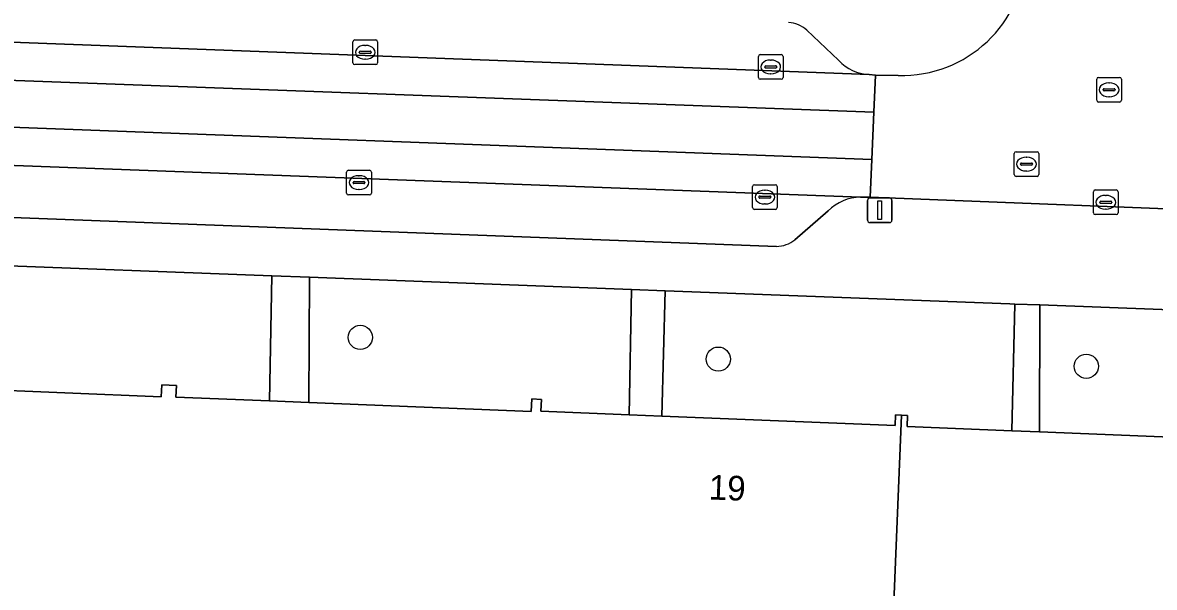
# Model space of a CAD drawing. Extents: x 160732 to 162107, y 387428 to 388479.
# Drawn here: x 161520.33 to 161566.15, y 387731.51 to 387754.39 of the extents above; entities that cross this region are included whole.
import ezdxf

# ---------------------------------------------------------------- set-up
doc = ezdxf.new("R2010")
doc.units = 0
for name, color, linetype in [('IMGEO_Boom', 7, 'Continuous'), ('IMGEO_Groenvoorziening', 7, 'Continuous'), ('IMGEO_Kolk', 7, 'Continuous'), ('IMGEO_Lichtmast', 7, 'Continuous'), ('IMGEO_Pand', 7, 'Continuous'), ('IMGEO_Pand_nummerreeks', 7, 'Continuous'), ('IMGEO_Parkeervlak_open', 7, 'Continuous'), ('IMGEO_Rijbaan_lokaal_gesloten', 7, 'Continuous'), ('IMGEO_Rijbaan_lokaal_open', 7, 'Continuous'), ('IMGEO_Rioolput', 7, 'Continuous'), ('IMGEO_Voetpad_open', 7, 'Continuous')]:
    doc.layers.add(name, color=color, linetype=linetype)

msp = doc.modelspace()

# ---------------------------------------------------------------- linework, layer by layer
at = {"layer": 'IMGEO_Boom'}
for centre in [(161533.998, 387741.637), (161548.496, 387740.757), (161563.396, 387740.465)]:
    msp.add_circle(centre, 0.489, dxfattribs=at)
at = {"layer": 'IMGEO_Groenvoorziening'}
for points in [[(161525.941, 387739.229), (161525.961, 387739.71), (161526.555, 387739.686), (161526.536, 387739.217), (161530.321, 387739.062), (161530.421, 387744.128), (161518.354, 387744.585), (161518.123, 387739.549)], [(161544.979, 387743.577), (161531.936, 387744.071), (161531.92, 387738.997), (161540.92, 387738.628), (161540.941, 387739.142), (161541.335, 387739.126), (161541.315, 387738.65), (161544.882, 387738.504)], [(161556.16, 387738.476), (161556.142, 387738.024), (161560.377, 387737.851), (161560.505, 387742.99), (161560.299, 387742.998), (161546.34, 387743.526), (161546.215, 387738.449), (161555.652, 387738.063), (161555.669, 387738.496), (161555.914, 387738.486)], [(161570.46, 387737.438), (161570.48, 387737.922), (161571.04, 387737.899), (161571.022, 387737.448), (161574.647, 387737.3), (161574.808, 387742.475), (161571.049, 387742.591), (161561.511, 387742.952), (161561.499, 387737.805)]]:
    msp.add_lwpolyline(points, close=True, dxfattribs=at)
at = {"layer": 'IMGEO_Kolk'}
for p, q in [((161533.7, 387752.765), (161533.7, 387753.617)), ((161533.775, 387753.691), (161534.627, 387753.691)), ((161534.188, 387753.471), (161534.213, 387753.471)), ((161534.701, 387753.617), (161534.701, 387752.765)), ((161533.959, 387753.185), (161533.959, 387753.197)), ((161534.397, 387753.148), (161533.999, 387753.148)), ((161534.002, 387753.234), (161534.4, 387753.234)), ((161534.211, 387752.911), (161534.186, 387752.911)), ((161534.443, 387753.197), (161534.443, 387753.185)), ((161550.118, 387752.171), (161550.118, 387753.023)), ((161550.193, 387753.097), (161551.045, 387753.097)), ((161550.606, 387752.877), (161550.631, 387752.877)), ((161551.119, 387753.023), (161551.119, 387752.171)), ((161534.627, 387752.691), (161533.775, 387752.691)), ((161550.377, 387752.591), (161550.377, 387752.603)), ((161550.815, 387752.554), (161550.417, 387752.554)), ((161550.42, 387752.64), (161550.818, 387752.64)), ((161550.861, 387752.603), (161550.861, 387752.591)), ((161551.045, 387752.097), (161550.193, 387752.097)), ((161550.629, 387752.317), (161550.604, 387752.317)), ((161533.445, 387747.485), (161533.445, 387748.337)), ((161533.52, 387748.411), (161534.372, 387748.411)), ((161534.446, 387748.337), (161534.446, 387747.485)), ((161533.704, 387747.905), (161533.704, 387747.917)), ((161534.142, 387747.868), (161533.744, 387747.868)), ((161533.747, 387747.954), (161534.145, 387747.954)), ((161533.933, 387748.191), (161533.958, 387748.191)), ((161534.188, 387747.917), (161534.188, 387747.905)), ((161549.958, 387747.823), (161550.81, 387747.823)), ((161534.372, 387747.411), (161533.52, 387747.411)), ((161533.956, 387747.631), (161533.931, 387747.631)), ((161549.883, 387746.897), (161549.883, 387747.749)), ((161550.185, 387747.366), (161550.583, 387747.366)), ((161550.371, 387747.603), (161550.396, 387747.603)), ((161550.884, 387747.749), (161550.884, 387746.897)), ((161563.684, 387746.686), (161563.684, 387747.538)), ((161563.759, 387747.612), (161564.611, 387747.612)), ((161564.172, 387747.392), (161564.197, 387747.392)), ((161564.685, 387747.538), (161564.685, 387746.686)), ((161550.142, 387747.317), (161550.142, 387747.329)), ((161550.58, 387747.28), (161550.182, 387747.28)), ((161550.394, 387747.043), (161550.369, 387747.043)), ((161550.626, 387747.329), (161550.626, 387747.317)), ((161563.943, 387747.106), (161563.943, 387747.118)), ((161564.381, 387747.069), (161563.983, 387747.069)), ((161563.986, 387747.155), (161564.384, 387747.155)), ((161564.427, 387747.118), (161564.427, 387747.106)), ((161550.81, 387746.823), (161549.958, 387746.823)), ((161564.611, 387746.612), (161563.759, 387746.612)), ((161564.195, 387746.832), (161564.17, 387746.832))]:
    msp.add_line(p, q, dxfattribs=at)
for points in [[(161533.7, 387752.765), (161533.7, 387753.617)], [(161533.775, 387753.691), (161534.627, 387753.691)], [(161534.701, 387753.617), (161534.701, 387752.765)], [(161550.118, 387752.171), (161550.118, 387753.023)], [(161550.193, 387753.097), (161551.045, 387753.097)], [(161551.119, 387753.023), (161551.119, 387752.171)], [(161534.627, 387752.691), (161533.775, 387752.691)], [(161551.045, 387752.097), (161550.193, 387752.097)], [(161533.445, 387747.485), (161533.445, 387748.337)], [(161533.52, 387748.411), (161534.372, 387748.411)], [(161534.446, 387748.337), (161534.446, 387747.485)], [(161549.958, 387747.823), (161550.81, 387747.823)], [(161534.372, 387747.411), (161533.52, 387747.411)], [(161549.883, 387746.897), (161549.883, 387747.749)], [(161550.884, 387747.749), (161550.884, 387746.897)], [(161563.684, 387746.686), (161563.684, 387747.538)], [(161563.759, 387747.612), (161564.611, 387747.612)], [(161564.685, 387747.538), (161564.685, 387746.686)], [(161550.81, 387746.823), (161549.958, 387746.823)], [(161564.611, 387746.612), (161563.759, 387746.612)]]:
    msp.add_lwpolyline(points, dxfattribs=at)
for centre, radius, start, end in [((161533.777, 387753.615), 0.0765, 91.552, 178.448), ((161533.777, 387753.615), 0.0765, 91.552, 178.448), ((161534.625, 387753.615), 0.0765, 1.552, 88.448), ((161534.625, 387753.615), 0.0765, 1.552, 88.448), ((161533.999, 387753.194), 0.0403, 85.8775, 175.7526), ((161533.996, 387753.184), 0.0366, 178.938, 274.7102), ((161534.4, 387753.191), 0.043, 264.8664, 352.4533), ((161534.404, 387753.196), 0.0386, 1.7309, 96.639), ((161550.195, 387753.021), 0.0765, 91.552, 178.448), ((161550.195, 387753.021), 0.0765, 91.552, 178.448), ((161551.043, 387753.021), 0.0765, 1.552, 88.448), ((161551.043, 387753.021), 0.0765, 1.552, 88.448), ((161533.777, 387752.767), 0.0765, 181.552, 268.448), ((161533.777, 387752.767), 0.0765, 181.552, 268.448), ((161534.625, 387752.767), 0.0765, 271.552, 358.448), ((161534.625, 387752.767), 0.0765, 271.552, 358.448), ((161550.417, 387752.6), 0.0403, 85.8775, 175.7526), ((161550.414, 387752.59), 0.0366, 178.938, 274.7102), ((161550.818, 387752.597), 0.043, 264.8664, 352.4533), ((161550.822, 387752.602), 0.0386, 1.7309, 96.639), ((161550.195, 387752.173), 0.0765, 181.552, 268.448), ((161550.195, 387752.173), 0.0765, 181.552, 268.448), ((161551.043, 387752.173), 0.0765, 271.552, 358.448), ((161551.043, 387752.173), 0.0765, 271.552, 358.448), ((161533.522, 387748.335), 0.0765, 91.552, 178.448), ((161533.522, 387748.335), 0.0765, 91.552, 178.448), ((161534.37, 387748.335), 0.0765, 1.552, 88.448), ((161534.37, 387748.335), 0.0765, 1.552, 88.448), ((161533.744, 387747.914), 0.0403, 85.8775, 175.7526), ((161533.741, 387747.904), 0.0366, 178.938, 274.7102), ((161534.145, 387747.911), 0.043, 264.8664, 352.4533), ((161534.149, 387747.916), 0.0386, 1.7309, 96.639), ((161549.96, 387747.747), 0.0765, 91.552, 178.448), ((161549.96, 387747.747), 0.0765, 91.552, 178.448), ((161550.808, 387747.747), 0.0765, 1.552, 88.448), ((161550.808, 387747.747), 0.0765, 1.552, 88.448), ((161533.522, 387747.487), 0.0765, 181.552, 268.448), ((161533.522, 387747.487), 0.0765, 181.552, 268.448), ((161534.37, 387747.487), 0.0765, 271.552, 358.448), ((161534.37, 387747.487), 0.0765, 271.552, 358.448), ((161550.182, 387747.326), 0.0403, 85.8775, 175.7526), ((161550.587, 387747.328), 0.0386, 1.7309, 96.639), ((161563.761, 387747.536), 0.0765, 91.552, 178.448), ((161563.761, 387747.536), 0.0765, 91.552, 178.448), ((161564.609, 387747.536), 0.0765, 1.552, 88.448), ((161564.609, 387747.536), 0.0765, 1.552, 88.448), ((161549.96, 387746.899), 0.0765, 181.552, 268.448), ((161549.96, 387746.899), 0.0765, 181.552, 268.448), ((161550.179, 387747.316), 0.0366, 178.938, 274.7102), ((161550.583, 387747.323), 0.043, 264.8664, 352.4533), ((161550.808, 387746.899), 0.0765, 271.552, 358.448), ((161550.808, 387746.899), 0.0765, 271.552, 358.448), ((161563.983, 387747.115), 0.0403, 85.8775, 175.7526), ((161563.98, 387747.105), 0.0366, 178.938, 274.7102), ((161564.384, 387747.112), 0.043, 264.8664, 352.4533), ((161564.388, 387747.117), 0.0386, 1.7309, 96.639), ((161563.761, 387746.688), 0.0765, 181.552, 268.448), ((161563.761, 387746.688), 0.0765, 181.552, 268.448), ((161564.609, 387746.688), 0.0765, 271.552, 358.448), ((161564.609, 387746.688), 0.0765, 271.552, 358.448)]:
    msp.add_arc(centre, radius, start, end, dxfattribs=at)
for centre, major_axis, ratio, start_param, end_param in [((161534.187, 387753.191), (-0.387, 0.002), 0.722429, 4.712389, 7.853982), ((161534.212, 387753.191), (-0.39, 0.002), 0.717154, 1.570796, 4.712389), ((161550.605, 387752.597), (-0.387, 0.002), 0.722429, 4.712389, 7.853982), ((161550.63, 387752.597), (-0.39, 0.002), 0.717154, 1.570796, 4.712389), ((161533.932, 387747.911), (-0.387, 0.002), 0.722429, 4.712389, 7.853982), ((161533.957, 387747.911), (-0.39, 0.002), 0.717154, 1.570796, 4.712389), ((161550.37, 387747.323), (-0.387, 0.002), 0.722429, 4.712389, 7.853982), ((161550.395, 387747.323), (-0.39, 0.002), 0.717154, 1.570796, 4.712389), ((161564.171, 387747.112), (-0.387, 0.002), 0.722429, 4.712389, 7.853982), ((161564.196, 387747.112), (-0.39, 0.002), 0.717154, 1.570796, 4.712389)]:
    msp.add_ellipse(centre, major_axis=major_axis, ratio=ratio, start_param=start_param, end_param=end_param, dxfattribs=at)
at = {"layer": 'IMGEO_Lichtmast'}
for p, q in [((161554.537, 387746.391), (161554.537, 387747.191)), ((161554.537, 387747.191), (161554.537, 387746.391)), ((161554.637, 387747.291), (161555.427, 387747.291)), ((161555.427, 387747.291), (161554.637, 387747.291)), ((161555.527, 387747.191), (161555.527, 387746.391)), ((161555.527, 387746.391), (161555.527, 387747.191)), ((161555.427, 387746.291), (161554.637, 387746.291)), ((161554.637, 387746.291), (161555.427, 387746.291))]:
    msp.add_line(p, q, dxfattribs=at)
msp.add_lwpolyline([(161554.957, 387747.166), (161555.107, 387747.166), (161555.107, 387746.416), (161554.957, 387746.416), (161554.957, 387747.166)], dxfattribs=at)
for centre, start, end in [((161554.637, 387747.191), 90, 180), ((161554.637, 387747.191), 90, 180), ((161555.427, 387747.191), 0, 90), ((161555.427, 387747.191), 360, 90), ((161554.637, 387746.391), 180, 270), ((161554.637, 387746.391), 180, 270), ((161555.427, 387746.391), 270, 0), ((161555.427, 387746.391), 270, 0)]:
    msp.add_arc(centre, 0.1, start, end, dxfattribs=at)
at = {"layer": 'IMGEO_Pand'}
for points in [[(161515.444, 387739.659), (161513.139, 387739.753), (161511.556, 387739.818), (161511.575, 387740.284), (161511.315, 387740.294), (161510.071, 387709.911), (161554.67, 387708.091), (161555.914, 387738.486), (161555.669, 387738.496), (161555.652, 387738.063), (161546.215, 387738.449), (161544.882, 387738.504), (161541.315, 387738.65), (161541.335, 387739.126), (161540.941, 387739.142), (161540.92, 387738.628), (161531.92, 387738.997), (161530.321, 387739.062), (161526.536, 387739.217), (161526.555, 387739.686), (161525.961, 387739.71), (161525.941, 387739.229), (161518.123, 387739.549)], [(161587.076, 387737.164), (161586.754, 387737.177), (161586.739, 387736.805), (161586.461, 387736.816), (161576.011, 387737.244), (161574.647, 387737.3), (161571.022, 387737.448), (161571.04, 387737.899), (161570.48, 387737.922), (161570.46, 387737.438), (161561.499, 387737.805), (161560.377, 387737.851), (161556.142, 387738.024), (161556.16, 387738.476), (161555.914, 387738.486), (161554.67, 387708.091), (161554.96, 387708.079), (161554.553, 387698.101), (161554.552, 387698.086), (161556.296, 387698.015), (161558.225, 387697.937), (161558.226, 387697.966), (161558.633, 387707.929), (161585.834, 387706.819)]]:
    msp.add_lwpolyline(points, close=True, dxfattribs=at)
at = {"layer": 'IMGEO_Parkeervlak_open'}
for points in [[(161514.136, 387753.813), (161554.602, 387752.285)], [(161553.365, 387752.866), (161552.08, 387754.089)], [(161554.256, 387747.323), (161513.854, 387748.836)], [(161517.053, 387746.602), (161550.851, 387745.326)], [(161551.592, 387745.593), (161552.95, 387746.769)]]:
    msp.add_lwpolyline(points, dxfattribs=at)
for centre, radius, start, end in [((161551.285, 387753.209), 1.186, 47.8816, 87.3737), ((161554.72, 387754.143), 1.862, 223.3065, 266.376), ((161554.288, 387745.431), 1.892, 90.967, 135.006), ((161550.837, 387746.527), 1.201, 270.667, 308.9636)]:
    msp.add_arc(centre, radius, start, end, dxfattribs=at)
at = {"layer": 'IMGEO_Rijbaan_lokaal_gesloten'}
for points in [[(161513.813, 387752.284), (161554.792, 387750.763), (161554.854, 387752.262), (161554.602, 387752.285), (161514.136, 387753.813), (161513.88, 387753.813)], [(161513.73, 387750.391), (161554.713, 387748.842), (161554.792, 387750.763), (161513.813, 387752.284)], [(161513.662, 387748.851), (161513.854, 387748.836), (161554.256, 387747.323), (161554.65, 387747.315), (161554.713, 387748.842), (161513.73, 387750.391)]]:
    msp.add_lwpolyline(points, close=True, dxfattribs=at)
at = {"layer": 'IMGEO_Rijbaan_lokaal_open'}
msp.add_lwpolyline([(161555.784, 387752.253), (161554.854, 387752.262), (161554.792, 387750.763), (161554.713, 387748.842), (161554.65, 387747.315), (161571.102, 387746.674), (161573.944, 387746.619), (161573.947, 387748.142), (161574.02, 387750.026), (161574.08, 387751.558), (161573.032, 387751.617)], dxfattribs=at)
msp.add_arc((161555.921, 387757.298), 5.047, 268.4446, 358.0226, dxfattribs=at)
at = {"layer": 'IMGEO_Rioolput'}
for p, q in [((161563.819, 387751.246), (161563.819, 387752.098)), ((161563.894, 387752.172), (161564.746, 387752.172)), ((161564.307, 387751.952), (161564.332, 387751.952)), ((161564.82, 387752.098), (161564.82, 387751.246)), ((161564.078, 387751.666), (161564.078, 387751.678)), ((161564.516, 387751.629), (161564.118, 387751.629)), ((161564.121, 387751.715), (161564.519, 387751.715)), ((161564.562, 387751.678), (161564.562, 387751.666)), ((161564.746, 387751.172), (161563.894, 387751.172)), ((161564.33, 387751.392), (161564.305, 387751.392)), ((161560.475, 387748.234), (161560.475, 387749.086)), ((161560.55, 387749.16), (161561.402, 387749.16)), ((161560.963, 387748.94), (161560.988, 387748.94)), ((161561.476, 387749.086), (161561.476, 387748.234)), ((161560.734, 387748.654), (161560.734, 387748.666)), ((161561.172, 387748.617), (161560.774, 387748.617)), ((161560.777, 387748.703), (161561.175, 387748.703)), ((161560.986, 387748.38), (161560.961, 387748.38)), ((161561.218, 387748.666), (161561.218, 387748.654)), ((161561.402, 387748.16), (161560.55, 387748.16))]:
    msp.add_line(p, q, dxfattribs=at)
for points in [[(161563.819, 387751.246), (161563.819, 387752.098)], [(161563.894, 387752.172), (161564.746, 387752.172)], [(161564.82, 387752.098), (161564.82, 387751.246)], [(161564.746, 387751.172), (161563.894, 387751.172)], [(161560.475, 387748.234), (161560.475, 387749.086)], [(161560.55, 387749.16), (161561.402, 387749.16)], [(161561.476, 387749.086), (161561.476, 387748.234)], [(161561.402, 387748.16), (161560.55, 387748.16)]]:
    msp.add_lwpolyline(points, dxfattribs=at)
for centre, radius, start, end in [((161563.896, 387752.096), 0.0765, 91.552, 178.448), ((161563.896, 387752.096), 0.0765, 91.552, 178.448), ((161564.744, 387752.096), 0.0765, 1.552, 88.448), ((161564.744, 387752.096), 0.0765, 1.552, 88.448), ((161564.118, 387751.675), 0.0403, 85.8775, 175.7526), ((161564.115, 387751.665), 0.0366, 178.938, 274.7102), ((161564.519, 387751.672), 0.043, 264.8664, 352.4533), ((161564.523, 387751.677), 0.0386, 1.7309, 96.639), ((161563.896, 387751.248), 0.0765, 181.552, 268.448), ((161563.896, 387751.248), 0.0765, 181.552, 268.448), ((161564.744, 387751.248), 0.0765, 271.552, 358.448), ((161564.744, 387751.248), 0.0765, 271.552, 358.448), ((161560.552, 387749.084), 0.0765, 91.552, 178.448), ((161560.552, 387749.084), 0.0765, 91.552, 178.448), ((161561.4, 387749.084), 0.0765, 1.552, 88.448), ((161561.4, 387749.084), 0.0765, 1.552, 88.448), ((161560.774, 387748.663), 0.0403, 85.8775, 175.7526), ((161560.771, 387748.653), 0.0366, 178.938, 274.7102), ((161561.175, 387748.66), 0.043, 264.8664, 352.4533), ((161561.179, 387748.665), 0.0386, 1.7309, 96.639), ((161560.552, 387748.236), 0.0765, 181.552, 268.448), ((161560.552, 387748.236), 0.0765, 181.552, 268.448), ((161561.4, 387748.236), 0.0765, 271.552, 358.448), ((161561.4, 387748.236), 0.0765, 271.552, 358.448)]:
    msp.add_arc(centre, radius, start, end, dxfattribs=at)
for centre, major_axis, ratio, start_param, end_param in [((161564.306, 387751.672), (-0.387, 0.002), 0.722429, 4.712389, 7.853982), ((161564.331, 387751.672), (-0.39, 0.002), 0.717154, 1.570796, 4.712389), ((161560.962, 387748.66), (-0.387, 0.002), 0.722429, 4.712389, 7.853982), ((161560.987, 387748.66), (-0.39, 0.002), 0.717154, 1.570796, 4.712389)]:
    msp.add_ellipse(centre, major_axis=major_axis, ratio=ratio, start_param=start_param, end_param=end_param, dxfattribs=at)
at = {"layer": 'IMGEO_Voetpad_open'}
for points in [[(161552.08, 387754.089), (161553.365, 387752.866)], [(161554.602, 387752.285), (161554.854, 387752.262), (161555.784, 387752.253)], [(161573.944, 387746.619), (161571.102, 387746.674), (161554.65, 387747.315), (161554.256, 387747.323)], [(161550.851, 387745.326), (161517.053, 387746.602)], [(161552.95, 387746.769), (161551.592, 387745.593)], [(161487.486, 387745.882), (161500.794, 387745.318), (161502.323, 387745.253), (161515.645, 387744.687), (161518.354, 387744.585), (161530.421, 387744.128), (161531.936, 387744.071), (161544.979, 387743.577), (161546.34, 387743.526), (161560.299, 387742.998), (161560.505, 387742.99), (161561.511, 387742.952), (161571.049, 387742.591), (161574.808, 387742.475), (161576.171, 387742.433), (161585.644, 387742.046), (161592.449, 387741.779), (161605.968, 387741.217), (161607.329, 387741.155), (161620.657, 387740.598), (161622.157, 387740.53), (161633.643, 387740.077)]]:
    msp.add_lwpolyline(points, dxfattribs=at)
for points in [[(161531.936, 387744.071), (161530.421, 387744.128), (161530.321, 387739.062), (161531.92, 387738.997)], [(161544.882, 387738.504), (161546.215, 387738.449), (161546.34, 387743.526), (161544.979, 387743.577)], [(161561.499, 387737.805), (161561.511, 387742.952), (161560.505, 387742.99), (161560.377, 387737.851)]]:
    msp.add_lwpolyline(points, close=True, dxfattribs=at)
for centre, radius, start, end in [((161555.921, 387757.298), 5.047, 268.4446, 358.0226), ((161551.285, 387753.209), 1.186, 47.8816, 87.3737), ((161554.72, 387754.143), 1.862, 223.3065, 266.376), ((161554.288, 387745.431), 1.892, 90.967, 135.006), ((161550.837, 387746.527), 1.201, 270.667, 308.9636)]:
    msp.add_arc(centre, radius, start, end, dxfattribs=at)

# ---------------------------------------------------------------- texts
at = {"layer": 'IMGEO_Pand_nummerreeks'}
msp.add_text('19', height=1, rotation=357.7051, dxfattribs=at).set_placement((161548.096, 387735.071))

doc.saveas('drawing.dxf')
